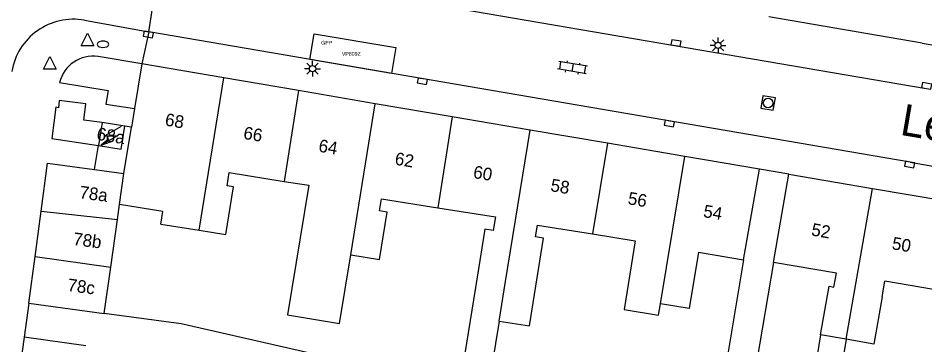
# Model space of a CAD drawing. Extents: x 131000 to 133014, y 396499 to 399001.
# Drawn here: x 131475 to 131546.8, y 397833 to 397858.9 of the extents above; entities that cross this region are included whole.
import ezdxf

# ---------------------------------------------------------------- set-up
doc = ezdxf.new("R2010")
doc.units = 0
for name, color, linetype in [('bp-anno-kenteken', 7, 'Continuous'), ('bp-grn-parkeervak', 7, 'Continuous'), ('gg-afsc-erfafscheiding', 7, 'Continuous'), ('gg-afsc-hekwerk', 7, 'Continuous'), ('gg-anno-huisnummerreeks BGT', 7, 'Continuous'), ('gg-anno-openbare ruimte label', 7, 'Continuous'), ('gg-bbg-bijgebouw', 7, 'Continuous'), ('gg-bbg-gedigitaliseerde bebouwing', 7, 'Continuous'), ('gg-bbg-gedigitaliseerde bijgebouw', 7, 'Continuous'), ('gg-bbg-hoofdgebouw', 7, 'Continuous'), ('gg-bbg-luifel en loopbrug', 7, 'Continuous'), ('gg-bbg-tussenscheiding', 7, 'Continuous'), ('gg-knt-verharding', 7, 'Continuous'), ('gt-grn-weggrens', 7, 'Continuous'), ('gt-symb-brandkraan', 7, 'Continuous'), ('gt-symb-klinker verharding', 7, 'Continuous'), ('gt-symb-kolk', 7, 'Continuous'), ('gt-symb-lichtmast', 7, 'Continuous'), ('gt-symb-rioolschacht', 7, 'Continuous'), ('gt-symb-trafo symbool', 7, 'Continuous'), ('gt-symb-waterafsluiter', 7, 'Continuous'), ('kenmerkpunt gehandicapten parkeerplaats', 7, 'Continuous')]:
    doc.layers.add(name, color=color, linetype=linetype)

# ---------------------------------------------------------------- blocks, each defined once
blk = doc.blocks.new('gt0-KOLK')
at = {"layer": 'gt-symb-kolk'}
blk.add_lwpolyline([(0, 0), (0.375, 0), (0.375, 0.4), (-0.375, 0.4), (-0.375, 0), (0, 0)], dxfattribs=at)
blk = doc.blocks.new('gt0-LMAST')
at = {"layer": 'gt-symb-lichtmast'}
for p, q in [((-0.182, 0.173), (-0.447, 0.438)), ((-0.005, 0.246), (-0.005, 0.621)), ((0.172, 0.173), (0.437, 0.438)), ((-0.255, -0.004), (-0.63, -0.004)), ((-0.182, -0.181), (-0.447, -0.446)), ((-0.005, -0.254), (-0.005, -0.629)), ((0.437, -0.446), (0.172, -0.181)), ((0.245, -0.004), (0.62, -0.004))]:
    blk.add_line(p, q, dxfattribs=at)
blk.add_circle((-0.005, -0.004), 0.25, dxfattribs=at)
blk = doc.blocks.new('gt0-KL1')
at = {"layer": 'gt-symb-klinker verharding'}
for p, q in [((-1.15, 0.3), (1.15, 0.3)), ((-1, -0.3), (-1, 0.3)), ((-0.5, 0.3), (-0.5, 0.45)), ((0, -0.3), (0, 0.3)), ((0.5, 0.3), (0.5, 0.45)), ((1, -0.3), (1, 0.3)), ((-1.15, -0.3), (1.15, -0.3)), ((-0.5, -0.45), (-0.5, -0.3)), ((0.5, -0.45), (0.5, -0.3))]:
    blk.add_line(p, q, dxfattribs=at)
blk = doc.blocks.new('gt0-HSP')
at = {"layer": 'gt-symb-trafo symbool'}
for points in [[(0.771, 0.746), (-0.529, -0.004), (0.471, -0.004), (-0.829, -0.754)], [(-0.217, -0.24), (-0.829, -0.754), (-0.077, -0.48)]]:
    blk.add_lwpolyline(points, dxfattribs=at)
blk = doc.blocks.new('gt0-WAFSL')
at = {"layer": 'gt-symb-waterafsluiter'}
for p, q in [((-0.5, -0.333), (0, 0.667)), ((0, 0.667), (0.5, -0.333)), ((0.5, -0.333), (-0.5, -0.333))]:
    blk.add_line(p, q, dxfattribs=at)
blk = doc.blocks.new('gt0-BR')
at = {"layer": 'gt-symb-brandkraan'}
for centre, radius, start, end in [((-0.244, 0), 0.206, 107.56694, 252.43307), ((0.599, -2.664), 3, 106.89205, 107.56694), ((0, -0.691), 0.938, 73.10799, 106.89205), ((-0.599, -2.664), 3, 72.43309, 73.10799), ((0.244, 0), 0.206, 287.56695, 72.43309), ((0.599, 2.664), 3, 252.43307, 253.10797), ((0, 0.691), 0.938, 253.10797, 286.89206), ((-0.599, 2.664), 3, 286.89206, 287.56695)]:
    blk.add_arc(centre, radius, start, end, dxfattribs=at)
blk = doc.blocks.new('gt0-RS')
at = {"layer": 'gt-symb-rioolschacht'}
blk.add_lwpolyline([(-0.5, -0.5), (0.5, -0.5), (0.5, 0.5), (-0.5, 0.5)], close=True, dxfattribs=at)
blk.add_circle((0, 0), 0.375, dxfattribs=at)

msp = doc.modelspace()

# ---------------------------------------------------------------- linework, layer by layer
at = {"layer": 'bp-grn-parkeervak'}
msp.add_lwpolyline([(131498.083, 397855.64), (131498.432, 397857.681), (131504.897, 397856.575), (131504.548, 397854.533), (131498.083, 397855.64)], dxfattribs=at)
at = {"layer": 'gg-afsc-erfafscheiding'}
for p, q in [((131532.434, 397839.743), (131530.757, 397829.793)), ((131480.36, 397832.94), (131475.466, 397833.609))]:
    msp.add_line(p, q, dxfattribs=at)
for points in [[(131534.817, 397839.542), (131532.568, 397826.334), (131537.144, 397825.549)], [(131510.008, 397830.178), (131500.75, 397831.756), (131487.909, 397834.678), (131481.81, 397835.502)]]:
    msp.add_lwpolyline(points, dxfattribs=at)
at = {"layer": 'gg-afsc-hekwerk'}
for p, q in [((131483.97, 397850.274), (131483.43, 397850.36)), ((131481.042, 397846.922), (131481.35, 397848.82)), ((131536.02, 397846.55), (131533.69, 397846.95))]:
    msp.add_line(p, q, dxfattribs=at)
at = {"layer": 'gg-bbg-bijgebouw'}
for p, q in [((131481.042, 397846.922), (131483.37, 397846.61)), ((131476.328, 397840.022), (131476.809, 397843.61)), ((131475.83, 397836.31), (131476.328, 397840.022))]:
    msp.add_line(p, q, dxfattribs=at)
msp.add_lwpolyline([(131476.809, 397843.61), (131477.32, 397847.42), (131481.042, 397846.922)], dxfattribs=at)
at = {"layer": 'gg-bbg-gedigitaliseerde bebouwing'}
for p, q in [((131532.434, 397839.743), (131533.69, 397846.95)), ((131534.817, 397839.542), (131536.02, 397846.55)), ((131486.288, 397842.587), (131489.323, 397842.102)), ((131520.482, 397841.81), (131523.855, 397841.26)), ((131528.856, 397840.362), (131532.434, 397839.743)), ((131511.338, 397838.392), (131510.008, 397830.178)), ((131543.415, 397836.818), (131543.626, 397838.056)), ((131547.487, 397837.405), (131543.626, 397838.056)), ((131513.085, 397834.901), (131512.261, 397829.813)), ((131540.57, 397833.463), (131538.534, 397833.819))]:
    msp.add_line(p, q, dxfattribs=at)
for points in [[(131489.323, 397842.102), (131491.45, 397841.762), (131492.052, 397845.529), (131491.543, 397845.611), (131491.711, 397846.665), (131496.067, 397845.969)], [(131496.067, 397845.969), (131497.999, 397845.661), (131496.335, 397835.383), (131500.445, 397834.717), (131501.325, 397840.155)], [(131501.325, 397840.155), (131503.604, 397839.791), (131504.203, 397843.537), (131503.602, 397843.633), (131503.756, 397844.594), (131508.225, 397843.88)], [(131486.288, 397842.587), (131486.447, 397843.58), (131483.021, 397844.128)], [(131508.225, 397843.88), (131512.788, 397843.151), (131512.615, 397842.068), (131511.943, 397842.176), (131511.338, 397838.392)], [(131513.085, 397834.901), (131515.475, 397834.513), (131516.595, 397841.476), (131515.971, 397841.576), (131516.12, 397842.507), (131520.482, 397841.81)], [(131523.855, 397841.26), (131522.974, 397835.82), (131525.7, 397835.378), (131525.849, 397836.252)], [(131528.856, 397840.362), (131528.133, 397835.882), (131525.849, 397836.252)], [(131538.534, 397833.819), (131539.206, 397837.662), (131539.59, 397837.595), (131539.784, 397838.704), (131534.817, 397839.542)], [(131543.415, 397836.818), (131542.762, 397833.08), (131540.57, 397833.463)]]:
    msp.add_lwpolyline(points, dxfattribs=at)
at = {"layer": 'gg-bbg-gedigitaliseerde bijgebouw'}
for p, q in [((131482.855, 397842.943), (131483.021, 397844.128)), ((131482.327, 397839.183), (131482.855, 397842.943)), ((131481.81, 397835.502), (131482.327, 397839.183)), ((131475.83, 397836.31), (131481.81, 397835.502))]:
    msp.add_line(p, q, dxfattribs=at)
at = {"layer": 'gg-bbg-hoofdgebouw'}
for p, q in [((131484.79, 397855.28), (131484.21, 397851.742)), ((131491.289, 397854.173), (131484.79, 397855.28)), ((131497.206, 397853.165), (131491.289, 397854.173)), ((131503.263, 397852.133), (131497.206, 397853.165)), ((131484.21, 397851.742), (131483.97, 397850.274)), ((131509.35, 397851.096), (131503.263, 397852.133)), ((131515.538, 397850.042), (131509.35, 397851.096)), ((131481.64, 397850.64), (131481.35, 397848.82)), ((131483.43, 397850.36), (131481.64, 397850.64)), ((131483.37, 397846.61), (131483.97, 397850.274)), ((131521.671, 397848.997), (131515.538, 397850.042)), ((131527.786, 397847.956), (131521.671, 397848.997)), ((131533.69, 397846.95), (131527.786, 397847.956)), ((131536.02, 397846.55), (131542.636, 397845.421)), ((131542.636, 397845.421), (131548.645, 397844.395))]:
    msp.add_line(p, q, dxfattribs=at)
msp.add_lwpolyline([(131481.35, 397848.82), (131483.14, 397848.53), (131483.43, 397850.36)], dxfattribs=at)
at = {"layer": 'gg-bbg-luifel en loopbrug'}
for p, q in [((131538.534, 397833.819), (131537.144, 397825.549)), ((131540.57, 397833.463), (131539.72, 397828.404))]:
    msp.add_line(p, q, dxfattribs=at)
at = {"layer": 'gg-bbg-tussenscheiding'}
for p, q in [((131489.323, 397842.102), (131491.289, 397854.173)), ((131497.206, 397853.165), (131496.067, 397845.969)), ((131501.325, 397840.155), (131503.263, 397852.133)), ((131509.35, 397851.096), (131508.225, 397843.88)), ((131513.592, 397838.032), (131515.538, 397850.042)), ((131521.671, 397848.997), (131520.482, 397841.81)), ((131525.849, 397836.252), (131527.786, 397847.956)), ((131483.021, 397844.128), (131483.37, 397846.61)), ((131540.57, 397833.463), (131542.636, 397845.421)), ((131476.809, 397843.61), (131482.855, 397842.943)), ((131476.328, 397840.022), (131482.327, 397839.183)), ((131513.085, 397834.901), (131513.592, 397838.032))]:
    msp.add_line(p, q, dxfattribs=at)
at = {"layer": 'gg-knt-verharding'}
for p, q in [((131486.25, 397863.725), (131546.907, 397853.345)), ((131546.586, 397856.934), (131534.447, 397859.01)), ((131480.24, 397858.748), (131485.342, 397857.821)), ((131545.617, 397847.501), (131485.342, 397857.821)), ((131546.586, 397856.934), (131555.102, 397855.519)), ((131484.79, 397855.28), (131481.319, 397855.869)), ((131475.466, 397833.609), (131469.55, 397789.658))]:
    msp.add_line(p, q, dxfattribs=at)
for points in [[(131478.278, 397853.809), (131482.116, 397853.168), (131481.947, 397852.096), (131484.21, 397851.742)], [(131481.64, 397850.64), (131480.198, 397850.815), (131480.363, 397852.122), (131478.251, 397852.383), (131478.192, 397851.809), (131477.975, 397851.849), (131477.658, 397849.366), (131481.35, 397848.82)], [(131545.617, 397847.501), (131566.593, 397843.828), (131566.885, 397844.95)]]:
    msp.add_lwpolyline(points, dxfattribs=at)
for centre, radius, start, end in [((131479.376, 397853.875), 4.949, 79.94893, 170.53558), ((131480.916, 397853.189), 2.71, 81.44758, 166.78053)]:
    msp.add_arc(centre, radius, start, end, dxfattribs=at)
at = {"layer": 'gt-grn-weggrens'}
for p, q in [((131485.342, 397857.821), (131486.25, 397863.725)), ((131485.342, 397857.821), (131484.79, 397855.28)), ((131475.83, 397836.31), (131475.466, 397833.609))]:
    msp.add_line(p, q, dxfattribs=at)

# ---------------------------------------------------------------- block references
at = {"layer": 'gt-symb-brandkraan'}
msp.add_blockref('gt0-BR', (131481.712, 397856.843), dxfattribs=at)
at = {"layer": 'gt-symb-klinker verharding', "rotation": 170.27403432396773}
msp.add_blockref('gt0-KL1', (131518.889, 397854.993), dxfattribs=at)
at = {"layer": 'gt-symb-kolk'}
for p, rotation in [((131485.342, 397857.821), 170.0949207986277), ((131527.046, 397856.747), -9.792146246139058), ((131507.038, 397854.104), 170.20785375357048), ((131546.907, 397853.345), -9.792146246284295), ((131526.598, 397850.758), 170.2078537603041), ((131545.617, 397847.501), 170.33049474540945)]:
    msp.add_blockref('gt0-KOLK', p, dxfattribs=dict(at, rotation=rotation))
at = {"layer": 'gt-symb-lichtmast'}
for p in [(131530.425, 397856.756), (131498.309, 397854.91)]:
    msp.add_blockref('gt0-LMAST', p, dxfattribs=at)
at = {"layer": 'gt-symb-rioolschacht', "rotation": -10.140793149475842}
msp.add_blockref('gt0-RS', (131534.375, 397852.187), dxfattribs=at)
at = {"layer": 'gt-symb-trafo symbool'}
msp.add_blockref('gt0-HSP', (131482.393, 397849.59), dxfattribs=at)
at = {"layer": 'gt-symb-waterafsluiter'}
for p in [(131480.479, 397857.055), (131477.499, 397855.204)]:
    msp.add_blockref('gt0-WAFSL', p, dxfattribs=at)

# ---------------------------------------------------------------- texts
at = {"layer": 'bp-anno-kenteken'}
msp.add_text('VP809Z', height=0.3, dxfattribs=at).set_placement((131500.626, 397855.935))
at = {"layer": 'gg-anno-huisnummerreeks BGT'}
for s, rotation, p in [('68', 350.3, (131486.571, 397850.412)), ('66', 350.3, (131492.779, 397849.355)), ('68a', 350.8, (131481.162, 397849.277)), ('64', 350.3, (131498.73, 397848.341)), ('62', 350.3, (131504.77, 397847.312)), ('60', 350.3, (131510.976, 397846.255)), ('58', 350.3, (131517.1, 397845.211)), ('78a', 352.4, (131479.808, 397844.641)), ('56', 350.3, (131523.224, 397844.168)), ('54', 350.3, (131529.196, 397843.151)), ('52', 350.3, (131537.755, 397841.689)), ('78b', 352.4, (131479.312, 397840.943)), ('50', 350.3, (131544.134, 397840.6)), ('78c', 352.4, (131478.861, 397837.287))]:
    msp.add_text(s, height=1, rotation=rotation, dxfattribs=at).set_placement(p)
at = {"layer": 'gg-anno-openbare ruimte label'}
msp.add_text('Le Bourgetstraat', height=2.5, rotation=350.3, dxfattribs=at).set_placement((131544.757, 397849.678))
at = {"layer": 'kenmerkpunt gehandicapten parkeerplaats'}
msp.add_text('GPP', height=0.3, dxfattribs=at).set_placement((131498.99, 397856.814))

doc.saveas('drawing.dxf')
